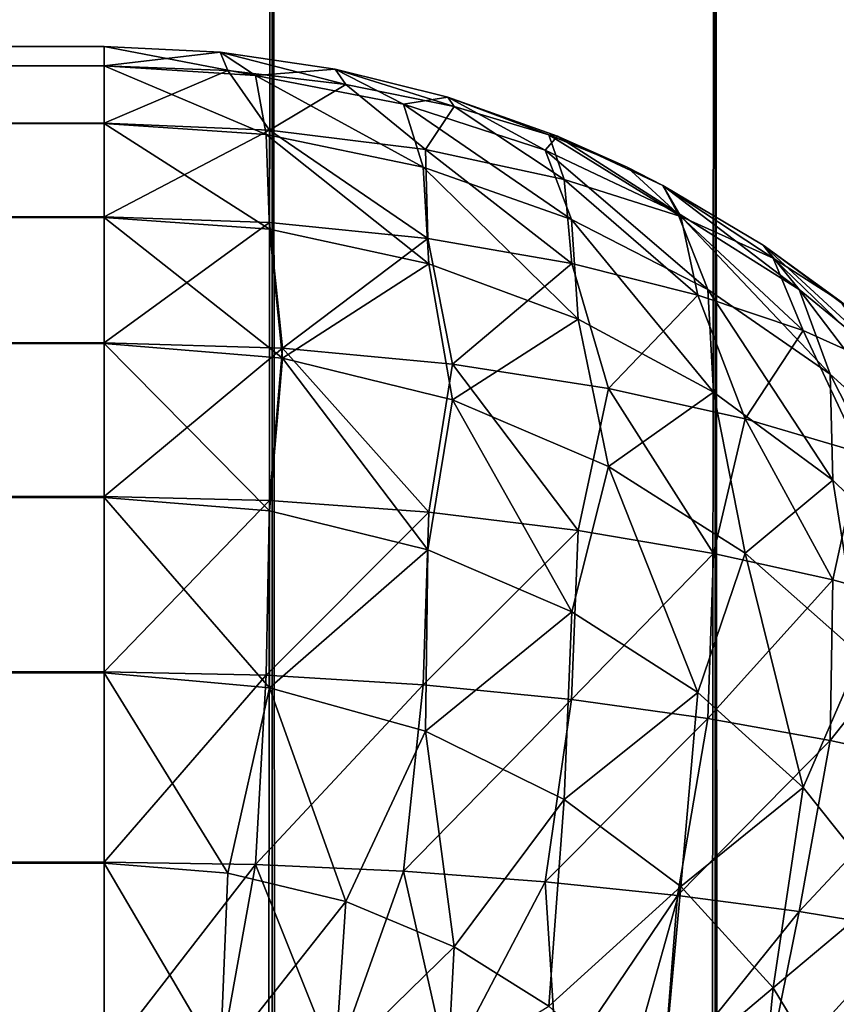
# Model space of a CAD drawing. Extents: x -265 to 265, y 0 to 1027.
# Tile 393 of 396: x 262.86 to 264.23, y 1013.39 to 1015.04. Entities that reach past the tile are written whole.
import ezdxf

# ---------------------------------------------------------------- set-up
doc = ezdxf.new("R2010")
doc.units = 0
doc.header["$LTSCALE"] = 65.185185
for name, color, linetype in [('10', 7, 'CONTINUOUS'), ('16', 7, 'CONTINUOUS'), ('20', 7, 'CONTINUOUS'), ('247', 7, 'CONTINUOUS'), ('248', 7, 'CONTINUOUS'), ('25', 7, 'CONTINUOUS'), ('3', 7, 'CONTINUOUS'), ('9', 7, 'CONTINUOUS')]:
    doc.layers.add(name, color=color, linetype=linetype)

msp = doc.modelspace()

# ---------------------------------------------------------------- linework, layer by layer
at = {"layer": '10', "color": 7, "linetype": 'CONTINUOUS'}
for points in [[(263, 1015, 16.7), (-263, 1015, 16.7), (263, 1015, 23.3), (263, 1015, 16.7)], [(-263, 1015, 16.7), (-263, 1015, 23.3), (263, 1015, 23.3), (-263, 1015, 16.7)]]:
    msp.add_3dface(points, dxfattribs=at)
at = {"layer": '16', "color": 7, "linetype": 'CONTINUOUS'}
for points in [[(263, 1015, 16.7), (263, 1015, 23.3), (263.1945, 1014.9905, 23.2986), (263, 1015, 16.7)], [(263.1945, 1014.9905, 16.7014), (263, 1015, 16.7), (263.1945, 1014.9905, 23.2986), (263.1945, 1014.9905, 16.7014)], [(263.3875, 1014.9621, 16.7057), (263.1945, 1014.9905, 16.7014), (263.3875, 1014.9621, 23.2943), (263.3875, 1014.9621, 16.7057)], [(263.3875, 1014.9621, 23.2943), (263.1945, 1014.9905, 16.7014), (263.1945, 1014.9905, 23.2986), (263.3875, 1014.9621, 23.2943)], [(263.5768, 1014.915, 16.7127), (263.3875, 1014.9621, 16.7057), (263.5768, 1014.915, 23.2873), (263.5768, 1014.915, 16.7127)], [(263.5768, 1014.915, 23.2873), (263.3875, 1014.9621, 16.7057), (263.3875, 1014.9621, 23.2943), (263.5768, 1014.915, 23.2873)], [(263.7608, 1014.8497, 16.7226), (263.5768, 1014.915, 16.7127), (263.7608, 1014.8497, 23.2774), (263.7608, 1014.8497, 16.7226)], [(263.7608, 1014.8497, 23.2774), (263.5768, 1014.915, 16.7127), (263.5768, 1014.915, 23.2873), (263.7608, 1014.8497, 23.2774)], [(263.8774, 1014.7973, 16.7304), (263.7608, 1014.8497, 16.7226), (263.9377, 1014.7666, 23.265), (263.8774, 1014.7973, 16.7304)], [(263.9377, 1014.7666, 23.265), (263.7608, 1014.8497, 16.7226), (263.7608, 1014.8497, 23.2774), (263.9377, 1014.7666, 23.265)], [(263.9377, 1014.7666, 16.735), (263.8774, 1014.7973, 16.7304), (263.9377, 1014.7666, 23.265), (263.9377, 1014.7666, 16.735)], [(264.1058, 1014.6665, 16.75), (263.9377, 1014.7666, 16.735), (264.1058, 1014.6665, 23.25), (264.1058, 1014.6665, 16.75)], [(264.1058, 1014.6665, 23.25), (263.9377, 1014.7666, 16.735), (263.9377, 1014.7666, 23.265), (264.1058, 1014.6665, 23.25)], [(264.2346, 1014.5734, 16.764), (264.1058, 1014.6665, 16.75), (264.2635, 1014.5503, 23.2325), (264.2346, 1014.5734, 16.764)], [(264.2635, 1014.5503, 23.2325), (264.1058, 1014.6665, 16.75), (264.1058, 1014.6665, 23.25), (264.2635, 1014.5503, 23.2325)]]:
    msp.add_3dface(points, dxfattribs=at)
at = {"layer": '20', "color": 7, "linetype": 'CONTINUOUS'}
for points in [[(263, 1014.9677, 16.3703), (263, 1015, 16.7), (263.1945, 1014.9905, 16.7014), (263, 1014.9677, 16.3703)], [(263, 1014.9677, 16.3703), (263.1945, 1014.9905, 16.7014), (263.2074, 1014.9597, 16.3866), (263, 1014.9677, 16.3703)], [(263.1945, 1014.9905, 16.7014), (263.3875, 1014.9621, 16.7057), (263.4057, 1014.9362, 16.4344), (263.1945, 1014.9905, 16.7014)], [(263.1945, 1014.9905, 16.7014), (263.4057, 1014.9362, 16.4344), (263.2074, 1014.9597, 16.3866), (263.1945, 1014.9905, 16.7014)], [(263, 1014.8712, 16.051), (263, 1014.9677, 16.3703), (263.2074, 1014.9597, 16.3866), (263, 1014.8712, 16.051)], [(263.3875, 1014.9621, 16.7057), (263.5768, 1014.915, 16.7127), (263.5873, 1014.8993, 16.5104), (263.3875, 1014.9621, 16.7057)], [(263.3875, 1014.9621, 16.7057), (263.5873, 1014.8993, 16.5104), (263.4057, 1014.9362, 16.4344), (263.3875, 1014.9621, 16.7057)], [(263.2774, 1014.8598, 16.076), (263, 1014.8712, 16.051), (263.2074, 1014.9597, 16.3866), (263.2774, 1014.8598, 16.076)], [(263.4057, 1014.9362, 16.4344), (263.2774, 1014.8598, 16.076), (263.2074, 1014.9597, 16.3866), (263.4057, 1014.9362, 16.4344)], [(263.539, 1014.827, 16.1489), (263.2774, 1014.8598, 16.076), (263.4057, 1014.9362, 16.4344), (263.539, 1014.827, 16.1489)], [(263.5873, 1014.8993, 16.5104), (263.539, 1014.827, 16.1489), (263.4057, 1014.9362, 16.4344), (263.5873, 1014.8993, 16.5104)], [(263.5768, 1014.915, 16.7127), (263.7608, 1014.8497, 16.7226), (263.746, 1014.8518, 16.6101), (263.5768, 1014.915, 16.7127)], [(263.5768, 1014.915, 16.7127), (263.746, 1014.8518, 16.6101), (263.5873, 1014.8993, 16.5104), (263.5768, 1014.915, 16.7127)], [(263.772, 1014.7769, 16.263), (263.539, 1014.827, 16.1489), (263.5873, 1014.8993, 16.5104), (263.772, 1014.7769, 16.263)], [(263.746, 1014.8518, 16.6101), (263.772, 1014.7769, 16.263), (263.5873, 1014.8993, 16.5104), (263.746, 1014.8518, 16.6101)], [(263, 1014.7142, 15.7566), (263, 1014.8712, 16.051), (263.2774, 1014.8598, 16.076), (263, 1014.7142, 15.7566)], [(263.2777, 1014.7048, 15.7791), (263, 1014.7142, 15.7566), (263.2774, 1014.8598, 16.076), (263.2777, 1014.7048, 15.7791)], [(263.5429, 1014.6777, 15.8446), (263.2777, 1014.7048, 15.7791), (263.2774, 1014.8598, 16.076), (263.5429, 1014.6777, 15.8446)], [(263.539, 1014.827, 16.1489), (263.5429, 1014.6777, 15.8446), (263.2774, 1014.8598, 16.076), (263.539, 1014.827, 16.1489)], [(263.7608, 1014.8497, 16.7226), (263.8774, 1014.7973, 16.7304), (263.746, 1014.8518, 16.6101), (263.7608, 1014.8497, 16.7226)], [(263.8774, 1014.7973, 16.7304), (263.9678, 1014.7145, 16.4095), (263.746, 1014.8518, 16.6101), (263.8774, 1014.7973, 16.7304)], [(263.9678, 1014.7145, 16.4095), (263.772, 1014.7769, 16.263), (263.746, 1014.8518, 16.6101), (263.9678, 1014.7145, 16.4095)], [(263.7849, 1014.6358, 15.9484), (263.5429, 1014.6777, 15.8446), (263.539, 1014.827, 16.1489), (263.7849, 1014.6358, 15.9484)], [(263.772, 1014.7769, 16.263), (263.7849, 1014.6358, 15.9484), (263.539, 1014.827, 16.1489), (263.772, 1014.7769, 16.263)], [(263.8774, 1014.7973, 16.7304), (263.9377, 1014.7666, 16.735), (263.9678, 1014.7145, 16.4095), (263.8774, 1014.7973, 16.7304)], [(263.9962, 1014.583, 16.0837), (263.7849, 1014.6358, 15.9484), (263.772, 1014.7769, 16.263), (263.9962, 1014.583, 16.0837)], [(263.9678, 1014.7145, 16.4095), (263.9962, 1014.583, 16.0837), (263.772, 1014.7769, 16.263), (263.9678, 1014.7145, 16.4095)], [(263.9377, 1014.7666, 16.735), (264.1058, 1014.6665, 16.75), (264.1224, 1014.6451, 16.5791), (263.9377, 1014.7666, 16.735)], [(263.9377, 1014.7666, 16.735), (264.1224, 1014.6451, 16.5791), (263.9678, 1014.7145, 16.4095), (263.9377, 1014.7666, 16.735)], [(263, 1014.5028, 15.4986), (263, 1014.7142, 15.7566), (263.2777, 1014.7048, 15.7791), (263, 1014.5028, 15.4986)], [(264.1729, 1014.5234, 16.2431), (263.9962, 1014.583, 16.0837), (263.9678, 1014.7145, 16.4095), (264.1729, 1014.5234, 16.2431)], [(264.1224, 1014.6451, 16.5791), (264.1729, 1014.5234, 16.2431), (263.9678, 1014.7145, 16.4095), (264.1224, 1014.6451, 16.5791)], [(263.299, 1014.4936, 15.5227), (263, 1014.5028, 15.4986), (263.2777, 1014.7048, 15.7791), (263.299, 1014.4936, 15.5227)], [(263.5429, 1014.6777, 15.8446), (263.299, 1014.4936, 15.5227), (263.2777, 1014.7048, 15.7791), (263.5429, 1014.6777, 15.8446)], [(263.5848, 1014.4671, 15.5931), (263.299, 1014.4936, 15.5227), (263.5429, 1014.6777, 15.8446), (263.5848, 1014.4671, 15.5931)], [(263.7849, 1014.6358, 15.9484), (263.5848, 1014.4671, 15.5931), (263.5429, 1014.6777, 15.8446), (263.7849, 1014.6358, 15.9484)], [(264.1058, 1014.6665, 16.75), (264.2346, 1014.5734, 16.764), (264.1224, 1014.6451, 16.5791), (264.1058, 1014.6665, 16.75)], [(263.8463, 1014.4263, 15.7045), (263.5848, 1014.4671, 15.5931), (263.7849, 1014.6358, 15.9484), (263.8463, 1014.4263, 15.7045)], [(263.9962, 1014.583, 16.0837), (263.8463, 1014.4263, 15.7045), (263.7849, 1014.6358, 15.9484), (263.9962, 1014.583, 16.0837)], [(264.2346, 1014.5734, 16.764), (264.3134, 1014.4605, 16.4194), (264.1224, 1014.6451, 16.5791), (264.2346, 1014.5734, 16.764)], [(264.3134, 1014.4605, 16.4194), (264.1729, 1014.5234, 16.2431), (264.1224, 1014.6451, 16.5791), (264.3134, 1014.4605, 16.4194)], [(264.0759, 1014.3755, 15.8498), (263.8463, 1014.4263, 15.7045), (263.9962, 1014.583, 16.0837), (264.0759, 1014.3755, 15.8498)], [(264.1729, 1014.5234, 16.2431), (264.0759, 1014.3755, 15.8498), (263.9962, 1014.583, 16.0837), (264.1729, 1014.5234, 16.2431)], [(264.2695, 1014.3184, 16.0214), (264.0759, 1014.3755, 15.8498), (264.1729, 1014.5234, 16.2431), (264.2695, 1014.3184, 16.0214)], [(264.3134, 1014.4605, 16.4194), (264.2695, 1014.3184, 16.0214), (264.1729, 1014.5234, 16.2431), (264.3134, 1014.4605, 16.4194)], [(263, 1014.245, 15.2869), (263, 1014.5028, 15.4986), (263.299, 1014.4936, 15.5227), (263, 1014.245, 15.2869)], [(263.2772, 1014.2382, 15.3066), (263, 1014.245, 15.2869), (263.299, 1014.4936, 15.5227), (263.2772, 1014.2382, 15.3066)], [(263.545, 1014.2186, 15.3645), (263.2772, 1014.2382, 15.3066), (263.299, 1014.4936, 15.5227), (263.545, 1014.2186, 15.3645)], [(263.5848, 1014.4671, 15.5931), (263.545, 1014.2186, 15.3645), (263.299, 1014.4936, 15.5227), (263.5848, 1014.4671, 15.5931)], [(263.7954, 1014.1881, 15.4573), (263.545, 1014.2186, 15.3645), (263.5848, 1014.4671, 15.5931), (263.7954, 1014.1881, 15.4573)], [(263.8463, 1014.4263, 15.7045), (263.7954, 1014.1881, 15.4573), (263.5848, 1014.4671, 15.5931), (263.8463, 1014.4263, 15.7045)], [(264.0225, 1014.1494, 15.5801), (263.7954, 1014.1881, 15.4573), (263.8463, 1014.4263, 15.7045), (264.0225, 1014.1494, 15.5801)], [(264.0759, 1014.3755, 15.8498), (264.0225, 1014.1494, 15.5801), (263.8463, 1014.4263, 15.7045), (264.0759, 1014.3755, 15.8498)], [(264.2226, 1014.105, 15.7278), (264.0225, 1014.1494, 15.5801), (264.0759, 1014.3755, 15.8498), (264.2226, 1014.105, 15.7278)], [(264.2695, 1014.3184, 16.0214), (264.2226, 1014.105, 15.7278), (264.0759, 1014.3755, 15.8498), (264.2695, 1014.3184, 16.0214)], [(264.3939, 1014.0576, 15.895), (264.2226, 1014.105, 15.7278), (264.2695, 1014.3184, 16.0214), (264.3939, 1014.0576, 15.895)], [(263, 1013.9509, 15.1295), (263, 1014.245, 15.2869), (263.2772, 1014.2382, 15.3066), (263, 1013.9509, 15.1295)], [(263.2717, 1013.9453, 15.148), (263, 1013.9509, 15.1295), (263.2772, 1014.2382, 15.3066), (263.2717, 1013.9453, 15.148)], [(263.545, 1014.2186, 15.3645), (263.2717, 1013.9453, 15.148), (263.2772, 1014.2382, 15.3066), (263.545, 1014.2186, 15.3645)], [(263.5354, 1013.9293, 15.2026), (263.2717, 1013.9453, 15.148), (263.545, 1014.2186, 15.3645), (263.5354, 1013.9293, 15.2026)], [(263.7954, 1014.1881, 15.4573), (263.5354, 1013.9293, 15.2026), (263.545, 1014.2186, 15.3645), (263.7954, 1014.1881, 15.4573)], [(263.7842, 1013.9044, 15.2904), (263.5354, 1013.9293, 15.2026), (263.7954, 1014.1881, 15.4573), (263.7842, 1013.9044, 15.2904)], [(264.0225, 1014.1494, 15.5801), (263.7842, 1013.9044, 15.2904), (263.7954, 1014.1881, 15.4573), (264.0225, 1014.1494, 15.5801)], [(264.0129, 1013.8726, 15.4075), (263.7842, 1013.9044, 15.2904), (264.0225, 1014.1494, 15.5801), (264.0129, 1013.8726, 15.4075)], [(264.2226, 1014.105, 15.7278), (264.0129, 1013.8726, 15.4075), (264.0225, 1014.1494, 15.5801), (264.2226, 1014.105, 15.7278)], [(264.2181, 1013.8359, 15.5496), (264.0129, 1013.8726, 15.4075), (264.2226, 1014.105, 15.7278), (264.2181, 1013.8359, 15.5496)], [(264.3939, 1014.0576, 15.895), (264.2181, 1013.8359, 15.5496), (264.2226, 1014.105, 15.7278), (264.3939, 1014.0576, 15.895)], [(264.3978, 1013.7963, 15.7123), (264.2181, 1013.8359, 15.5496), (264.3939, 1014.0576, 15.895), (264.3978, 1013.7963, 15.7123)], [(263, 1013.6317, 15.0327), (263, 1013.9509, 15.1295), (263.2717, 1013.9453, 15.148), (263, 1013.6317, 15.0327)], [(263.2541, 1013.6278, 15.0488), (263, 1013.6317, 15.0327), (263.2717, 1013.9453, 15.148), (263.2541, 1013.6278, 15.0488)], [(263.5354, 1013.9293, 15.2026), (263.2541, 1013.6278, 15.0488), (263.2717, 1013.9453, 15.148), (263.5354, 1013.9293, 15.2026)], [(263.5024, 1013.6166, 15.0966), (263.2541, 1013.6278, 15.0488), (263.5354, 1013.9293, 15.2026), (263.5024, 1013.6166, 15.0966)], [(263.7842, 1013.9044, 15.2904), (263.5024, 1013.6166, 15.0966), (263.5354, 1013.9293, 15.2026), (263.7842, 1013.9044, 15.2904)], [(263.7398, 1013.5988, 15.1741), (263.5024, 1013.6166, 15.0966), (263.7842, 1013.9044, 15.2904), (263.7398, 1013.5988, 15.1741)], [(264.0129, 1013.8726, 15.4075), (263.7398, 1013.5988, 15.1741), (263.7842, 1013.9044, 15.2904), (264.0129, 1013.8726, 15.4075)], [(263.962, 1013.5758, 15.2789), (263.7398, 1013.5988, 15.1741), (264.0129, 1013.8726, 15.4075), (263.962, 1013.5758, 15.2789)], [(264.2181, 1013.8359, 15.5496), (263.962, 1013.5758, 15.2789), (264.0129, 1013.8726, 15.4075), (264.2181, 1013.8359, 15.5496)], [(264.1661, 1013.5487, 15.408), (263.962, 1013.5758, 15.2789), (264.2181, 1013.8359, 15.5496), (264.1661, 1013.5487, 15.408)], [(264.3978, 1013.7963, 15.7123), (264.1661, 1013.5487, 15.408), (264.2181, 1013.8359, 15.5496), (264.3978, 1013.7963, 15.7123)], [(264.3498, 1013.5185, 15.5582), (264.1661, 1013.5487, 15.408), (264.3978, 1013.7963, 15.7123), (264.3498, 1013.5185, 15.5582)], [(263, 1013.3, 15), (263, 1013.6317, 15.0327), (263.2541, 1013.6278, 15.0488), (263, 1013.3, 15)], [(263.1945, 1013.2986, 15.0095), (263, 1013.3, 15), (263.2541, 1013.6278, 15.0488), (263.1945, 1013.2986, 15.0095)], [(263.3875, 1013.2943, 15.0379), (263.1945, 1013.2986, 15.0095), (263.2541, 1013.6278, 15.0488), (263.3875, 1013.2943, 15.0379)], [(263.5024, 1013.6166, 15.0966), (263.3875, 1013.2943, 15.0379), (263.2541, 1013.6278, 15.0488), (263.5024, 1013.6166, 15.0966)], [(263.5768, 1013.2873, 15.085), (263.3875, 1013.2943, 15.0379), (263.5024, 1013.6166, 15.0966), (263.5768, 1013.2873, 15.085)], [(263.7398, 1013.5988, 15.1741), (263.5768, 1013.2873, 15.085), (263.5024, 1013.6166, 15.0966), (263.7398, 1013.5988, 15.1741)], [(263.7608, 1013.2774, 15.1503), (263.5768, 1013.2873, 15.085), (263.7398, 1013.5988, 15.1741), (263.7608, 1013.2774, 15.1503)], [(263.962, 1013.5758, 15.2789), (263.7608, 1013.2774, 15.1503), (263.7398, 1013.5988, 15.1741), (263.962, 1013.5758, 15.2789)], [(263.9377, 1013.265, 15.2334), (263.7608, 1013.2774, 15.1503), (263.962, 1013.5758, 15.2789), (263.9377, 1013.265, 15.2334)], [(264.1661, 1013.5487, 15.408), (263.9377, 1013.265, 15.2334), (263.962, 1013.5758, 15.2789), (264.1661, 1013.5487, 15.408)], [(264.1058, 1013.25, 15.3335), (263.9377, 1013.265, 15.2334), (264.1661, 1013.5487, 15.408), (264.1058, 1013.25, 15.3335)], [(264.3498, 1013.5185, 15.5582), (264.1058, 1013.25, 15.3335), (264.1661, 1013.5487, 15.408), (264.3498, 1013.5185, 15.5582)], [(264.2635, 1013.2325, 15.4497), (264.1058, 1013.25, 15.3335), (264.3498, 1013.5185, 15.5582), (264.2635, 1013.2325, 15.4497)]]:
    msp.add_3dface(points, dxfattribs=at)
at = {"layer": '247', "color": 7, "linetype": 'CONTINUOUS'}
for points in [[(262.3448, 1, 8.521), (263.2818, 1, 6.9708), (262.3448, 1019, 8.521), (262.3448, 1, 8.521)], [(262.3448, 1019, 8.521), (263.2818, 1, 6.9708), (263.2818, 1019, 6.9708), (262.3448, 1019, 8.521)], [(263.2818, 1, 6.9708), (264.0252, 1, 5.3191), (263.2818, 1019, 6.9708), (263.2818, 1, 6.9708)], [(263.2818, 1019, 6.9708), (264.0252, 1, 5.3191), (264.0252, 1019, 5.3191), (263.2818, 1019, 6.9708)], [(264.0252, 1, 5.3191), (264.5641, 1, 3.5897), (264.0252, 1019, 5.3191), (264.0252, 1, 5.3191)], [(264.0252, 1019, 5.3191), (264.5641, 1, 3.5897), (264.5641, 1019, 3.5897), (264.0252, 1019, 5.3191)]]:
    msp.add_3dface(points, dxfattribs=at)
at = {"layer": '248', "color": 7, "linetype": 'CONTINUOUS'}
for points in [[(263.2818, 1, -6.9708), (262.3448, 1, -8.521), (263.2818, 1019, -6.9708), (263.2818, 1, -6.9708)], [(263.2818, 1019, -6.9708), (262.3448, 1, -8.521), (262.3448, 1019, -8.521), (263.2818, 1019, -6.9708)], [(264.0252, 1, -5.3191), (263.2818, 1, -6.9708), (264.0252, 1019, -5.3191), (264.0252, 1, -5.3191)], [(264.0252, 1019, -5.3191), (263.2818, 1, -6.9708), (263.2818, 1019, -6.9708), (264.0252, 1019, -5.3191)], [(264.5641, 1, -3.5897), (264.0252, 1, -5.3191), (264.5641, 1019, -3.5897), (264.5641, 1, -3.5897)], [(264.5641, 1019, -3.5897), (264.0252, 1, -5.3191), (264.0252, 1019, -5.3191), (264.5641, 1019, -3.5897)]]:
    msp.add_3dface(points, dxfattribs=at)
at = {"layer": '25', "color": 7, "linetype": 'CONTINUOUS'}
for points in [[(263, 1015, 23.3), (263, 1014.9673, 23.6317), (263.2541, 1014.9512, 23.6278), (263, 1015, 23.3)], [(263.1945, 1014.9905, 23.2986), (263, 1015, 23.3), (263.2541, 1014.9512, 23.6278), (263.1945, 1014.9905, 23.2986)], [(263.3875, 1014.9621, 23.2943), (263.1945, 1014.9905, 23.2986), (263.2541, 1014.9512, 23.6278), (263.3875, 1014.9621, 23.2943)], [(263, 1014.9673, 23.6317), (263, 1014.8705, 23.9509), (263.2717, 1014.852, 23.9453), (263, 1014.9673, 23.6317)], [(263.2541, 1014.9512, 23.6278), (263, 1014.9673, 23.6317), (263.2717, 1014.852, 23.9453), (263.2541, 1014.9512, 23.6278)], [(263.5024, 1014.9034, 23.6166), (263.3875, 1014.9621, 23.2943), (263.2541, 1014.9512, 23.6278), (263.5024, 1014.9034, 23.6166)], [(263.5768, 1014.915, 23.2873), (263.3875, 1014.9621, 23.2943), (263.5024, 1014.9034, 23.6166), (263.5768, 1014.915, 23.2873)], [(263.5024, 1014.9034, 23.6166), (263.2541, 1014.9512, 23.6278), (263.5354, 1014.7974, 23.9293), (263.5024, 1014.9034, 23.6166)], [(263.5354, 1014.7974, 23.9293), (263.2541, 1014.9512, 23.6278), (263.2717, 1014.852, 23.9453), (263.5354, 1014.7974, 23.9293)], [(263.7398, 1014.8259, 23.5988), (263.5768, 1014.915, 23.2873), (263.5024, 1014.9034, 23.6166), (263.7398, 1014.8259, 23.5988)], [(263.7608, 1014.8497, 23.2774), (263.5768, 1014.915, 23.2873), (263.7398, 1014.8259, 23.5988), (263.7608, 1014.8497, 23.2774)], [(263.7398, 1014.8259, 23.5988), (263.5024, 1014.9034, 23.6166), (263.7842, 1014.7096, 23.9044), (263.7398, 1014.8259, 23.5988)], [(263.7842, 1014.7096, 23.9044), (263.5024, 1014.9034, 23.6166), (263.5354, 1014.7974, 23.9293), (263.7842, 1014.7096, 23.9044)], [(263, 1014.8705, 23.9509), (263, 1014.7131, 24.245), (263.2772, 1014.6934, 24.2382), (263, 1014.8705, 23.9509)], [(263.2717, 1014.852, 23.9453), (263, 1014.8705, 23.9509), (263.2772, 1014.6934, 24.2382), (263.2717, 1014.852, 23.9453)], [(263.5354, 1014.7974, 23.9293), (263.2717, 1014.852, 23.9453), (263.545, 1014.6355, 24.2186), (263.5354, 1014.7974, 23.9293)], [(263.545, 1014.6355, 24.2186), (263.2717, 1014.852, 23.9453), (263.2772, 1014.6934, 24.2382), (263.545, 1014.6355, 24.2186)], [(263.962, 1014.7211, 23.5758), (263.7608, 1014.8497, 23.2774), (263.7398, 1014.8259, 23.5988), (263.962, 1014.7211, 23.5758)], [(263.9377, 1014.7666, 23.265), (263.7608, 1014.8497, 23.2774), (263.962, 1014.7211, 23.5758), (263.9377, 1014.7666, 23.265)], [(263.962, 1014.7211, 23.5758), (263.7398, 1014.8259, 23.5988), (264.0129, 1014.5925, 23.8726), (263.962, 1014.7211, 23.5758)], [(264.0129, 1014.5925, 23.8726), (263.7398, 1014.8259, 23.5988), (263.7842, 1014.7096, 23.9044), (264.0129, 1014.5925, 23.8726)], [(263.7842, 1014.7096, 23.9044), (263.5354, 1014.7974, 23.9293), (263.7954, 1014.5427, 24.1881), (263.7842, 1014.7096, 23.9044)], [(263.7954, 1014.5427, 24.1881), (263.5354, 1014.7974, 23.9293), (263.545, 1014.6355, 24.2186), (263.7954, 1014.5427, 24.1881)], [(264.1058, 1014.6665, 23.25), (263.9377, 1014.7666, 23.265), (264.1661, 1014.592, 23.5487), (264.1058, 1014.6665, 23.25)], [(264.1661, 1014.592, 23.5487), (263.9377, 1014.7666, 23.265), (263.962, 1014.7211, 23.5758), (264.1661, 1014.592, 23.5487)], [(263, 1014.7131, 24.245), (263, 1014.5014, 24.5028), (263.299, 1014.4773, 24.4936), (263, 1014.7131, 24.245)], [(263.2772, 1014.6934, 24.2382), (263, 1014.7131, 24.245), (263.299, 1014.4773, 24.4936), (263.2772, 1014.6934, 24.2382)], [(264.1661, 1014.592, 23.5487), (263.962, 1014.7211, 23.5758), (264.2181, 1014.4504, 23.8359), (264.1661, 1014.592, 23.5487)], [(264.2181, 1014.4504, 23.8359), (263.962, 1014.7211, 23.5758), (264.0129, 1014.5925, 23.8726), (264.2181, 1014.4504, 23.8359)], [(264.0129, 1014.5925, 23.8726), (263.7842, 1014.7096, 23.9044), (264.0225, 1014.4199, 24.1494), (264.0129, 1014.5925, 23.8726)], [(264.0225, 1014.4199, 24.1494), (263.7842, 1014.7096, 23.9044), (263.7954, 1014.5427, 24.1881), (264.0225, 1014.4199, 24.1494)], [(263.545, 1014.6355, 24.2186), (263.2772, 1014.6934, 24.2382), (263.299, 1014.4773, 24.4936), (263.545, 1014.6355, 24.2186)], [(264.2635, 1014.5503, 23.2325), (264.1058, 1014.6665, 23.25), (264.3498, 1014.4418, 23.5185), (264.2635, 1014.5503, 23.2325)], [(264.3498, 1014.4418, 23.5185), (264.1058, 1014.6665, 23.25), (264.1661, 1014.592, 23.5487), (264.3498, 1014.4418, 23.5185)], [(263.5848, 1014.4069, 24.4671), (263.545, 1014.6355, 24.2186), (263.299, 1014.4773, 24.4936), (263.5848, 1014.4069, 24.4671)], [(263.7954, 1014.5427, 24.1881), (263.545, 1014.6355, 24.2186), (263.5848, 1014.4069, 24.4671), (263.7954, 1014.5427, 24.1881)], [(264.2181, 1014.4504, 23.8359), (264.0129, 1014.5925, 23.8726), (264.2226, 1014.2722, 24.105), (264.2181, 1014.4504, 23.8359)], [(264.2226, 1014.2722, 24.105), (264.0129, 1014.5925, 23.8726), (264.0225, 1014.4199, 24.1494), (264.2226, 1014.2722, 24.105)], [(264.3498, 1014.4418, 23.5185), (264.1661, 1014.592, 23.5487), (264.3978, 1014.2877, 23.7963), (264.3498, 1014.4418, 23.5185)], [(264.3978, 1014.2877, 23.7963), (264.1661, 1014.592, 23.5487), (264.2181, 1014.4504, 23.8359), (264.3978, 1014.2877, 23.7963)], [(263.8463, 1014.2955, 24.4263), (263.7954, 1014.5427, 24.1881), (263.5848, 1014.4069, 24.4671), (263.8463, 1014.2955, 24.4263)], [(264.0225, 1014.4199, 24.1494), (263.7954, 1014.5427, 24.1881), (263.8463, 1014.2955, 24.4263), (264.0225, 1014.4199, 24.1494)], [(263, 1014.5014, 24.5028), (263, 1014.2434, 24.7142), (263.2777, 1014.2209, 24.7048), (263, 1014.5014, 24.5028)], [(263.299, 1014.4773, 24.4936), (263, 1014.5014, 24.5028), (263.2777, 1014.2209, 24.7048), (263.299, 1014.4773, 24.4936)], [(263.5429, 1014.1554, 24.6777), (263.299, 1014.4773, 24.4936), (263.2777, 1014.2209, 24.7048), (263.5429, 1014.1554, 24.6777)], [(263.5848, 1014.4069, 24.4671), (263.299, 1014.4773, 24.4936), (263.5429, 1014.1554, 24.6777), (263.5848, 1014.4069, 24.4671)], [(264.3978, 1014.2877, 23.7963), (264.2181, 1014.4504, 23.8359), (264.3939, 1014.105, 24.0576), (264.3978, 1014.2877, 23.7963)], [(264.3939, 1014.105, 24.0576), (264.2181, 1014.4504, 23.8359), (264.2226, 1014.2722, 24.105), (264.3939, 1014.105, 24.0576)], [(264.0759, 1014.1502, 24.3755), (264.0225, 1014.4199, 24.1494), (263.8463, 1014.2955, 24.4263), (264.0759, 1014.1502, 24.3755)], [(264.2226, 1014.2722, 24.105), (264.0225, 1014.4199, 24.1494), (264.0759, 1014.1502, 24.3755), (264.2226, 1014.2722, 24.105)], [(263.7849, 1014.0516, 24.6358), (263.5848, 1014.4069, 24.4671), (263.5429, 1014.1554, 24.6777), (263.7849, 1014.0516, 24.6358)], [(263.8463, 1014.2955, 24.4263), (263.5848, 1014.4069, 24.4671), (263.7849, 1014.0516, 24.6358), (263.8463, 1014.2955, 24.4263)], [(263.9962, 1013.9163, 24.583), (263.8463, 1014.2955, 24.4263), (263.7849, 1014.0516, 24.6358), (263.9962, 1013.9163, 24.583)], [(264.0759, 1014.1502, 24.3755), (263.8463, 1014.2955, 24.4263), (263.9962, 1013.9163, 24.583), (264.0759, 1014.1502, 24.3755)], [(264.2695, 1013.9786, 24.3184), (264.2226, 1014.2722, 24.105), (264.0759, 1014.1502, 24.3755), (264.2695, 1013.9786, 24.3184)], [(264.3939, 1014.105, 24.0576), (264.2226, 1014.2722, 24.105), (264.2695, 1013.9786, 24.3184), (264.3939, 1014.105, 24.0576)], [(263, 1014.2434, 24.7142), (263, 1013.949, 24.8712), (263.2774, 1013.924, 24.8598), (263, 1014.2434, 24.7142)], [(263.2777, 1014.2209, 24.7048), (263, 1014.2434, 24.7142), (263.2774, 1013.924, 24.8598), (263.2777, 1014.2209, 24.7048)], [(263.5429, 1014.1554, 24.6777), (263.2777, 1014.2209, 24.7048), (263.2774, 1013.924, 24.8598), (263.5429, 1014.1554, 24.6777)], [(263.539, 1013.8511, 24.827), (263.5429, 1014.1554, 24.6777), (263.2774, 1013.924, 24.8598), (263.539, 1013.8511, 24.827)], [(263.7849, 1014.0516, 24.6358), (263.5429, 1014.1554, 24.6777), (263.539, 1013.8511, 24.827), (263.7849, 1014.0516, 24.6358)], [(264.1729, 1013.7569, 24.5234), (264.0759, 1014.1502, 24.3755), (263.9962, 1013.9163, 24.583), (264.1729, 1013.7569, 24.5234)], [(264.2695, 1013.9786, 24.3184), (264.0759, 1014.1502, 24.3755), (264.1729, 1013.7569, 24.5234), (264.2695, 1013.9786, 24.3184)], [(263.772, 1013.737, 24.7769), (263.7849, 1014.0516, 24.6358), (263.539, 1013.8511, 24.827), (263.772, 1013.737, 24.7769)], [(263.9962, 1013.9163, 24.583), (263.7849, 1014.0516, 24.6358), (263.772, 1013.737, 24.7769), (263.9962, 1013.9163, 24.583)], [(264.3134, 1013.5806, 24.4605), (264.2695, 1013.9786, 24.3184), (264.1729, 1013.7569, 24.5234), (264.3134, 1013.5806, 24.4605)], [(263, 1013.949, 24.8712), (263, 1013.6297, 24.9677), (263.2074, 1013.6134, 24.9597), (263, 1013.949, 24.8712)], [(263.2774, 1013.924, 24.8598), (263, 1013.949, 24.8712), (263.2074, 1013.6134, 24.9597), (263.2774, 1013.924, 24.8598)], [(263.4057, 1013.5656, 24.9362), (263.2774, 1013.924, 24.8598), (263.2074, 1013.6134, 24.9597), (263.4057, 1013.5656, 24.9362)], [(263.539, 1013.8511, 24.827), (263.2774, 1013.924, 24.8598), (263.4057, 1013.5656, 24.9362), (263.539, 1013.8511, 24.827)], [(263.9678, 1013.5905, 24.7145), (263.9962, 1013.9163, 24.583), (263.772, 1013.737, 24.7769), (263.9678, 1013.5905, 24.7145)], [(264.1729, 1013.7569, 24.5234), (263.9962, 1013.9163, 24.583), (263.9678, 1013.5905, 24.7145), (264.1729, 1013.7569, 24.5234)], [(263.5873, 1013.4896, 24.8993), (263.539, 1013.8511, 24.827), (263.4057, 1013.5656, 24.9362), (263.5873, 1013.4896, 24.8993)], [(263.772, 1013.737, 24.7769), (263.539, 1013.8511, 24.827), (263.5873, 1013.4896, 24.8993), (263.772, 1013.737, 24.7769)], [(264.1224, 1013.4209, 24.6451), (264.1729, 1013.7569, 24.5234), (263.9678, 1013.5905, 24.7145), (264.1224, 1013.4209, 24.6451)], [(264.3134, 1013.5806, 24.4605), (264.1729, 1013.7569, 24.5234), (264.1224, 1013.4209, 24.6451), (264.3134, 1013.5806, 24.4605)], [(263.746, 1013.3899, 24.8518), (263.772, 1013.737, 24.7769), (263.5873, 1013.4896, 24.8993), (263.746, 1013.3899, 24.8518)], [(263.9678, 1013.5905, 24.7145), (263.772, 1013.737, 24.7769), (263.746, 1013.3899, 24.8518), (263.9678, 1013.5905, 24.7145)], [(263, 1013.6297, 24.9677), (263, 1013.3, 25), (263.1945, 1013.2986, 24.9905), (263, 1013.6297, 24.9677)], [(263, 1013.6297, 24.9677), (263.1945, 1013.2986, 24.9905), (263.2074, 1013.6134, 24.9597), (263, 1013.6297, 24.9677)], [(263.1945, 1013.2986, 24.9905), (263.4057, 1013.5656, 24.9362), (263.2074, 1013.6134, 24.9597), (263.1945, 1013.2986, 24.9905)], [(263.8774, 1013.2696, 24.7973), (263.9678, 1013.5905, 24.7145), (263.746, 1013.3899, 24.8518), (263.8774, 1013.2696, 24.7973)], [(263.8774, 1013.2696, 24.7973), (263.9377, 1013.265, 24.7666), (263.9678, 1013.5905, 24.7145), (263.8774, 1013.2696, 24.7973)], [(263.9377, 1013.265, 24.7666), (264.1224, 1013.4209, 24.6451), (263.9678, 1013.5905, 24.7145), (263.9377, 1013.265, 24.7666)], [(264.2346, 1013.236, 24.5734), (264.3134, 1013.5806, 24.4605), (264.1224, 1013.4209, 24.6451), (264.2346, 1013.236, 24.5734)], [(263.1945, 1013.2986, 24.9905), (263.3875, 1013.2943, 24.9621), (263.4057, 1013.5656, 24.9362), (263.1945, 1013.2986, 24.9905)], [(263.3875, 1013.2943, 24.9621), (263.5873, 1013.4896, 24.8993), (263.4057, 1013.5656, 24.9362), (263.3875, 1013.2943, 24.9621)], [(263.3875, 1013.2943, 24.9621), (263.5768, 1013.2873, 24.915), (263.5873, 1013.4896, 24.8993), (263.3875, 1013.2943, 24.9621)], [(263.5768, 1013.2873, 24.915), (263.746, 1013.3899, 24.8518), (263.5873, 1013.4896, 24.8993), (263.5768, 1013.2873, 24.915)], [(263.9377, 1013.265, 24.7666), (264.1058, 1013.25, 24.6665), (264.1224, 1013.4209, 24.6451), (263.9377, 1013.265, 24.7666)], [(264.1058, 1013.25, 24.6665), (264.2346, 1013.236, 24.5734), (264.1224, 1013.4209, 24.6451), (264.1058, 1013.25, 24.6665)]]:
    msp.add_3dface(points, dxfattribs=at)
at = {"layer": '3', "color": 7, "linetype": 'CONTINUOUS'}
for points in [[(-263, 1014.9673, 16.3683), (-263, 1015, 16.7), (263, 1014.9677, 16.3703), (-263, 1014.9673, 16.3683)], [(263, 1014.9677, 16.3703), (-263, 1015, 16.7), (263, 1015, 16.7), (263, 1014.9677, 16.3703)], [(263, 1014.8712, 16.051), (-263, 1014.9673, 16.3683), (263, 1014.9677, 16.3703), (263, 1014.8712, 16.051)], [(-263, 1014.8705, 16.0491), (-263, 1014.9673, 16.3683), (263, 1014.8712, 16.051), (-263, 1014.8705, 16.0491)], [(263, 1014.7142, 15.7566), (-263, 1014.8705, 16.0491), (263, 1014.8712, 16.051), (263, 1014.7142, 15.7566)], [(-263, 1014.7131, 15.755), (-263, 1014.8705, 16.0491), (263, 1014.7142, 15.7566), (-263, 1014.7131, 15.755)], [(263, 1014.5028, 15.4986), (-263, 1014.7131, 15.755), (263, 1014.7142, 15.7566), (263, 1014.5028, 15.4986)], [(-263, 1014.5014, 15.4972), (-263, 1014.7131, 15.755), (263, 1014.5028, 15.4986), (-263, 1014.5014, 15.4972)], [(263, 1014.245, 15.2869), (-263, 1014.5014, 15.4972), (263, 1014.5028, 15.4986), (263, 1014.245, 15.2869)], [(-263, 1014.2434, 15.2858), (-263, 1014.5014, 15.4972), (263, 1014.245, 15.2869), (-263, 1014.2434, 15.2858)], [(263, 1013.9509, 15.1295), (-263, 1014.2434, 15.2858), (263, 1014.245, 15.2869), (263, 1013.9509, 15.1295)], [(-263, 1013.949, 15.1288), (-263, 1014.2434, 15.2858), (263, 1013.9509, 15.1295), (-263, 1013.949, 15.1288)], [(263, 1013.6317, 15.0327), (-263, 1013.949, 15.1288), (263, 1013.9509, 15.1295), (263, 1013.6317, 15.0327)], [(-263, 1013.6297, 15.0323), (-263, 1013.949, 15.1288), (263, 1013.6317, 15.0327), (-263, 1013.6297, 15.0323)], [(263, 1013.3, 15), (-263, 1013.6297, 15.0323), (263, 1013.6317, 15.0327), (263, 1013.3, 15)], [(-263, 1013.3, 15), (-263, 1013.6297, 15.0323), (263, 1013.3, 15), (-263, 1013.3, 15)]]:
    msp.add_3dface(points, dxfattribs=at)
at = {"layer": '9', "color": 7, "linetype": 'CONTINUOUS'}
for points in [[(-263, 1015, 23.3), (-263, 1014.9677, 23.6297), (263, 1015, 23.3), (-263, 1015, 23.3)], [(263, 1015, 23.3), (-263, 1014.9677, 23.6297), (263, 1014.9673, 23.6317), (263, 1015, 23.3)], [(-263, 1014.9677, 23.6297), (-263, 1014.8712, 23.949), (263, 1014.9673, 23.6317), (-263, 1014.9677, 23.6297)], [(263, 1014.9673, 23.6317), (-263, 1014.8712, 23.949), (263, 1014.8705, 23.9509), (263, 1014.9673, 23.6317)], [(-263, 1014.8712, 23.949), (-263, 1014.7142, 24.2434), (263, 1014.8705, 23.9509), (-263, 1014.8712, 23.949)], [(263, 1014.8705, 23.9509), (-263, 1014.7142, 24.2434), (263, 1014.7131, 24.245), (263, 1014.8705, 23.9509)], [(-263, 1014.7142, 24.2434), (-263, 1014.5028, 24.5014), (263, 1014.7131, 24.245), (-263, 1014.7142, 24.2434)], [(263, 1014.7131, 24.245), (-263, 1014.5028, 24.5014), (263, 1014.5014, 24.5028), (263, 1014.7131, 24.245)], [(-263, 1014.5028, 24.5014), (-263, 1014.245, 24.7131), (263, 1014.5014, 24.5028), (-263, 1014.5028, 24.5014)], [(263, 1014.5014, 24.5028), (-263, 1014.245, 24.7131), (263, 1014.2434, 24.7142), (263, 1014.5014, 24.5028)], [(-263, 1014.245, 24.7131), (-263, 1013.9509, 24.8705), (263, 1014.2434, 24.7142), (-263, 1014.245, 24.7131)], [(263, 1014.2434, 24.7142), (-263, 1013.9509, 24.8705), (263, 1013.949, 24.8712), (263, 1014.2434, 24.7142)], [(-263, 1013.9509, 24.8705), (-263, 1013.6317, 24.9673), (263, 1013.949, 24.8712), (-263, 1013.9509, 24.8705)], [(263, 1013.949, 24.8712), (-263, 1013.6317, 24.9673), (263, 1013.6297, 24.9677), (263, 1013.949, 24.8712)], [(-263, 1013.6317, 24.9673), (-263, 1013.3, 25), (263, 1013.6297, 24.9677), (-263, 1013.6317, 24.9673)], [(-263, 1013.3, 25), (263, 1013.3, 25), (263, 1013.6297, 24.9677), (-263, 1013.3, 25)]]:
    msp.add_3dface(points, dxfattribs=at)

doc.saveas('drawing.dxf')
